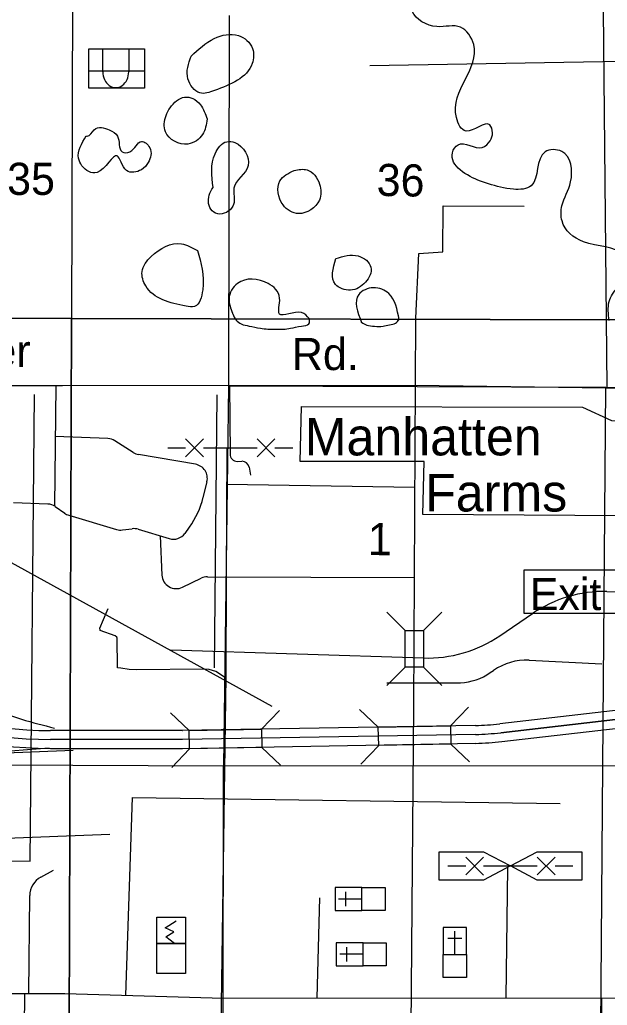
# Model space of a CAD drawing. Extents: x 408847 to 817539, y 923858 to 1151780.
# Drawn here: x 533530 to 541758, y 1005294 to 1019099 of the extents above; entities that cross this region are included whole.
import ezdxf

# ---------------------------------------------------------------- set-up
doc = ezdxf.new("R2010")
doc.units = 0
for name, color, linetype in [('Bridges', 7, 'Continuous'), ('Culture', 7, 'Continuous'), ('Interstate Divided Highway Outline and Fill', 7, 'Continuous'), ('Interstate Ramps', 7, 'Continuous'), ('Interstates Related Text', 7, 'Continuous'), ('Lakes and Ponds', 7, 'Continuous'), ('Level 12', 7, 'Continuous'), ('Level 39', 7, 'Continuous'), ('Level 4', 7, 'Continuous'), ('Level 43', 7, 'Continuous'), ('Local Roads Paved', 7, 'Continuous'), ('Local Roads Related Cells', 7, 'Continuous'), ('Local Roads Related Text', 7, 'Continuous'), ('Masks for Road Features', 7, 'Continuous'), ('Narrow River Creek and Branch and Slough', 7, 'Continuous'), ('Quad Borders', 7, 'Continuous'), ('Section Lines', 7, 'Continuous'), ('Township  and Range lines', 7, 'Continuous')]:
    doc.layers.add(name, color=color, linetype=linetype)

msp = doc.modelspace()

# ---------------------------------------------------------------- linework, layer by layer
at = {"layer": 'Bridges'}
for p, q in [((538928, 1010543), (538672, 1010799)), ((539184, 1010543), (539440, 1010799)), ((538928, 1010031), (538672, 1009775)), ((539184, 1010031), (539440, 1009775)), ((538551, 1009188), (538290, 1009438)), ((539563, 1009209), (539813, 1009471)), ((535904, 1009142), (535643, 1009392)), ((536916, 1009163), (537167, 1009425)), ((535910, 1008886), (535659, 1008625)), ((536922, 1008907), (537183, 1008657)), ((538557, 1008932), (538306, 1008670)), ((539568, 1008954), (539830, 1008703))]:
    msp.add_line(p, q, dxfattribs=at)
for points in [[(540594, 1011396), (542828, 1011396), (542828, 1010780), (540594, 1010780)], [(538928, 1010031), (538928, 1010543), (539184, 1010543), (539184, 1010031)], [(535904, 1009142), (536916, 1009163), (536922, 1008907), (535910, 1008886)], [(538551, 1009188), (539563, 1009209), (539568, 1008954), (538557, 1008932)]]:
    msp.add_lwpolyline(points, close=True, dxfattribs=at)
at = {"layer": 'Culture'}
for p, q in [((534693, 1018371), (534693, 1018691)), ((535057, 1018691), (535057, 1018371)), ((535277, 1018380), (534498, 1018380)), ((538321, 1006946), (537946, 1006946)), ((537946, 1006946), (537946, 1006621)), ((538096, 1006683), (538096, 1006884)), ((538321, 1006621), (538321, 1006946)), ((538321, 1006783), (537996, 1006783)), ((537946, 1006621), (538321, 1006621)), ((535452, 1006158), (535452, 1006529)), ((535452, 1006529), (535853, 1006529)), ((535853, 1006529), (535853, 1006158)), ((539460, 1006383), (539460, 1006008)), ((539785, 1006383), (539460, 1006383)), ((539623, 1006008), (539623, 1006333)), ((539785, 1006008), (539785, 1006383)), ((535853, 1006158), (535452, 1006158)), ((538338, 1006171), (537963, 1006171)), ((537963, 1006171), (537963, 1005846)), ((538338, 1005846), (538338, 1006171)), ((539523, 1006233), (539723, 1006233)), ((538338, 1006009), (538013, 1006009)), ((538113, 1005909), (538113, 1006109)), ((539460, 1006008), (539785, 1006008)), ((537963, 1005846), (538338, 1005846))]:
    msp.add_line(p, q, dxfattribs=at)
for points in [[(535277, 1018142), (534498, 1018142), (534498, 1018691), (535277, 1018691)], [(538321, 1006621), (538321, 1006946), (538646, 1006946), (538646, 1006621)], [(535452, 1006158), (535853, 1006158), (535853, 1005740), (535452, 1005740)], [(538338, 1005846), (538338, 1006171), (538663, 1006171), (538663, 1005846)], [(539460, 1006008), (539785, 1006008), (539785, 1005683), (539460, 1005683)]]:
    msp.add_lwpolyline(points, close=True, dxfattribs=at)
msp.add_lwpolyline([(535697, 1006159), (535576, 1006253), (535688, 1006321), (535567, 1006379), (535723, 1006479)], dxfattribs=at)
msp.add_ellipse((534875, 1018371), major_axis=(0, 222), ratio=0.821498, start_param=1.570796, end_param=4.712389, dxfattribs=at)
at = {"layer": 'Interstate Divided Highway Outline and Fill'}
for p, q in [((545777, 1009875), (540252, 1009236)), ((540281, 1008988), (545806, 1009627)), ((539912, 1009214), (535806, 1009143)), ((535809, 1009143), (533963, 1009143)), ((535806, 1009143), (535809, 1009143)), ((533963, 1008893), (535809, 1008893)), ((535809, 1008893), (535811, 1008893)), ((535811, 1008893), (539916, 1008964))]:
    msp.add_line(p, q, dxfattribs=at)
for centre, radius, start, end in [((533963, 1014818), 5675, 216.9742, 270), ((533963, 1014818), 5925, 216.9742, 270), ((539852, 1012688), 3475, 270.98, 276.599), ((539852, 1012688), 3725, 270.98, 276.599)]:
    msp.add_arc(centre, radius, start, end, dxfattribs=at)
at = {"layer": 'Interstate Ramps'}
msp.add_line((532246, 1008788), (534277, 1008867), dxfattribs=at)
msp.add_lwpolyline([(531232, 1008185), (531988, 1008716), (531999, 1008720), (532012, 1008725), (532025, 1008730), (532038, 1008734), (532051, 1008738), (532064, 1008742), (532077, 1008745), (532091, 1008749), (532104, 1008752), (532117, 1008755), (532131, 1008757), (532144, 1008760), (532158, 1008762), (532171, 1008764), (532185, 1008766), (532198, 1008767), (532212, 1008769), (532226, 1008770), (532239, 1008770), (532247, 1008771), (533941, 1008899)], dxfattribs=at)
msp.add_spline([(531251, 1011320), (531586, 1010799), (532037, 1010613), (532589, 1009879), (533112, 1009475), (534018, 1009177)], degree=3, dxfattribs=at)
at = {"layer": 'Lakes and Ponds'}
msp.add_line((538317, 1014858), (538316, 1014861), dxfattribs=at)
for points in [[(535931, 1018590), (535886, 1018270), (536053, 1018074), (536257, 1018107), (536786, 1018486), (536791, 1018696), (536592, 1018878), (536255, 1018837), (535931, 1018590)], [(536156, 1017709), (536060, 1017909), (535953, 1017997), (535839, 1018015), (535637, 1017866), (535555, 1017640), (535571, 1017530), (535885, 1017358), (536091, 1017491), (536156, 1017709)], [(534463, 1017471), (534354, 1017158), (534402, 1017054), (534613, 1016959), (534897, 1017193), (535025, 1016988), (535234, 1016999), (535331, 1017100), (535351, 1017306), (535236, 1017394), (535074, 1017250), (534966, 1017250), (534901, 1017468), (534785, 1017556), (534575, 1017559), (534473, 1017469), (534463, 1017471)], [(536238, 1016750), (536184, 1016640), (536223, 1016423), (536334, 1016377), (536525, 1016513), (536530, 1016739), (536730, 1017059), (536545, 1017379), (536431, 1017391), (536266, 1017223), (536238, 1016750)], [(537373, 1016988), (537174, 1016843), (537219, 1016505), (537435, 1016384), (537726, 1016573), (537730, 1016796), (537555, 1016996), (537373, 1016988)], [(536020, 1015865), (535795, 1015961), (535372, 1015783), (535244, 1015572), (535295, 1015371), (535859, 1015087), (535979, 1015083), (536093, 1015314), (536020, 1015865)], [(537956, 1015753), (537951, 1015392), (538162, 1015312), (538372, 1015423), (538449, 1015631), (538272, 1015790), (537956, 1015753)], [(537585, 1014914), (537476, 1014996), (537168, 1014977), (537170, 1015200), (537009, 1015405), (536579, 1015406), (536461, 1015191), (536510, 1014990), (536513, 1014981)], [(538843, 1014901), (538698, 1015264), (538483, 1015345), (538277, 1015252), (538317, 1014858)], [(536513, 1014981), (536562, 1014891), (536631, 1014838), (536742, 1014809), (536901, 1014777), (537114, 1014764), (537322, 1014777), (537474, 1014809), (537580, 1014838), (537585, 1014914)], [(538316, 1014861), (538389, 1014822), (538500, 1014805), (538618, 1014805), (538708, 1014826), (538794, 1014850), (538843, 1014901)]]:
    msp.add_spline(points, degree=3, dxfattribs=at)
at = {"layer": 'Level 12'}
msp.add_line((536258, 1010019), (536295, 1013846), dxfattribs=at)
at = {"layer": 'Level 4'}
for p, q in [((540266, 1009112), (545791, 1009751)), ((545791, 1009751), (540266, 1009112)), ((535806, 1009143), (535809, 1009143)), ((535806, 1009143), (535809, 1009143)), ((535806, 1009143), (535809, 1009143)), ((535806, 1009143), (535809, 1009143)), ((535806, 1009143), (535809, 1009143)), ((535809, 1009143), (535806, 1009143)), ((535806, 1009143), (535809, 1009143)), ((539914, 1009089), (535809, 1009018)), ((535809, 1009018), (533963, 1009018)), ((535811, 1008893), (535809, 1008893)), ((535809, 1008893), (535811, 1008893)), ((532759, 1007613), (534791, 1007692))]:
    msp.add_line(p, q, dxfattribs=at)
for centre, radius, start, end in [((533963, 1014818), 5800, 216.9742, 270), ((539852, 1012688), 3600, 270.98, 276.599)]:
    msp.add_arc(centre, radius, start, end, dxfattribs=at)
at = {"layer": 'Local Roads Paved'}
for p, q in [((539457, 1015850), (539459, 1016491)), ((539457, 1015850), (539459, 1016491)), ((539459, 1016491), (540592, 1016489)), ((539459, 1016491), (540592, 1016489)), ((539076, 1014921), (539120, 1015827)), ((539076, 1014921), (539120, 1015827)), ((539120, 1015827), (539457, 1015850)), ((539120, 1015827), (539457, 1015850)), ((539050, 1009485), (539076, 1014921)), ((531009, 1013977), (534128, 1013978)), ((534036, 1013978), (534019, 1012286)), ((534128, 1013978), (539072, 1013981)), ((536468, 1013979), (536477, 1013018)), ((539072, 1013981), (544349, 1013904)), ((534765, 1013232), (534029, 1013262)), ((535120, 1013038), (534864, 1013201)), ((535854, 1013228), (536104, 1012978)), ((536104, 1013228), (535854, 1012978)), ((536854, 1013228), (537104, 1012978)), ((537104, 1013228), (536854, 1012978)), ((535604, 1013103), (535854, 1013103)), ((536104, 1013103), (536854, 1013103)), ((537104, 1013103), (537354, 1013103)), ((535992, 1012872), (535194, 1013010)), ((536578, 1012913), (536643, 1012914)), ((536742, 1012832), (536762, 1012721)), ((536099, 1012409), (536153, 1012628)), ((536428, 1012595), (539065, 1012552)), ((533443, 1012338), (533923, 1012316)), ((534029, 1012280), (534160, 1012188)), ((534217, 1012159), (534887, 1011959)), ((534969, 1011952), (535106, 1011970)), ((535189, 1011963), (535624, 1011831)), ((535845, 1011905), (535906, 1011991)), ((535496, 1011870), (535521, 1011321)), ((535809, 1011150), (536071, 1011278)), ((536159, 1011298), (539054, 1011287)), ((536419, 1011281), (536415, 1009906)), ((540662, 1010127), (541680, 1010076)), ((536415, 1009906), (536334, 1004119)), ((540120, 1009954), (540165, 1009986)), ((538669, 1009811), (539702, 1009812)), ((538996, 1003357), (539050, 1009485)), ((535016, 1005438), (535108, 1008205)), ((535016, 1005438), (535108, 1008205)), ((535108, 1008205), (541099, 1008122)), ((535108, 1008205), (541099, 1008122)), ((533826, 1007091), (534002, 1007188)), ((540359, 1007225), (540336, 1005399)), ((533660, 1005470), (533671, 1006831)), ((537696, 1005397), (537735, 1006799)), ((531180, 1005467), (534160, 1005458)), ((531180, 1005467), (534160, 1005458)), ((533598, 1005459), (533588, 1004560)), ((534160, 1005458), (536382, 1005396)), ((534160, 1005458), (536382, 1005396)), ((534160, 1005458), (536382, 1005396)), ((536382, 1005396), (544290, 1005401)), ((536382, 1005396), (544290, 1005401)), ((536382, 1005396), (544290, 1005401)), ((541677, 1005400), (541675, 1003403))]:
    msp.add_line(p, q, dxfattribs=at)
for points in [[(538431, 1018459), (541967, 1018517), (546557, 1018459), (555211, 1018420), (556067, 1018420)], [(536431, 1013096), (536431, 1013079), (536419, 1011281)], [(536414, 1009883), (536277, 1009970), (536185, 1009999), (536110, 1010003), (536106, 1010003), (535168, 1009995), (535063, 1009999), (534947, 1010016), (534901, 1010020), (534897, 1010437), (534892, 1010450), (534867, 1010471), (534659, 1010546), (534655, 1010554), (534650, 1010575), (534755, 1010821), (534767, 1010850)]]:
    msp.add_lwpolyline(points, dxfattribs=at)
for centre, radius, start, end in [((534757, 1013033), 200, 57.5249, 87.6978), ((535228, 1013207), 200, 237.5248, 260.2216), ((536577, 1013013), 100, 177.21, 270.5572), ((536644, 1012814), 100, 10.2142, 90.5573), ((535958, 1012675), 200, 346.3278, 80.2215), ((534933, 1012693), 1200, 324.1798, 346.3277), ((533914, 1012116), 200, 54.8342, 87.4234), ((534275, 1012351), 200, 234.8341, 253.321), ((534944, 1012151), 200, 253.3211, 277.2658), ((535131, 1011771), 200, 73.1428, 97.2658), ((535682, 1012022), 200, 253.1428, 324.1801), ((535721, 1011330), 200, 182.6286, 295.9862), ((536159, 1011098), 200, 89.782, 115.9862), ((540622, 1009328), 800, 87.1335, 124.7688), ((539664, 1010611), 800, 272.7324, 304.7689), ((533971, 1006828), 300, 118.895, 179.5269)]:
    msp.add_arc(centre, radius, start, end, dxfattribs=at)
at = {"layer": 'Local Roads Related Cells'}
for p, q in [((539402, 1007446), (540027, 1007446)), ((539402, 1007046), (539402, 1007446)), ((540027, 1007371), (539777, 1007121)), ((539777, 1007369), (540027, 1007119)), ((540027, 1007446), (540402, 1007246)), ((540402, 1007246), (540777, 1007446)), ((540777, 1007446), (541402, 1007446)), ((541027, 1007371), (540777, 1007121)), ((540777, 1007371), (541027, 1007121)), ((541402, 1007446), (541402, 1007046)), ((539527, 1007246), (539777, 1007246)), ((540402, 1007246), (540027, 1007046)), ((540027, 1007246), (540777, 1007246)), ((540777, 1007046), (540402, 1007246)), ((541027, 1007246), (541277, 1007246)), ((540027, 1007046), (539402, 1007046)), ((541402, 1007046), (540777, 1007046))]:
    msp.add_line(p, q, dxfattribs=at)
at = {"layer": 'Masks for Road Features'}
msp.add_lwpolyline([(537478, 1013682), (541409, 1013672), (541818, 1013486), (542433, 1013477), (542637, 1013125), (542637, 1012911), (542043, 1012901), (542013, 1012150), (539175, 1012169), (539195, 1012911), (537459, 1012911)], close=True, dxfattribs=at)
at = {"layer": 'Narrow River Creek and Branch and Slough'}
for p, q in [((533678, 1007314), (533738, 1013849)), ((541752, 1011092), (542941, 1011073)), ((540254, 1010470), (540711, 1010780)), ((535647, 1010275), (539183, 1010159)), ((530674, 1007326), (533678, 1007314))]:
    msp.add_line(p, q, dxfattribs=at)
msp.add_lwpolyline([(523493, 1009824), (524179, 1010697), (525687, 1011244), (525820, 1011271), (527964, 1011484), (529637, 1012018), (529903, 1012086), (530098, 1012088), (532676, 1011899), (537062, 1009485)], dxfattribs=at)
for centre, start, end in [((541723, 1009292), 89.0966, 124.2119), ((539242, 1011958), 268.1174, 304.2119)]:
    msp.add_arc(centre, 1800, start, end, dxfattribs=at)
msp.add_spline([(541785, 1014887), (541784, 1015154), (541829, 1015255), (542043, 1015573), (541982, 1015787), (541423, 1015990), (541124, 1016280), (541123, 1016493), (541245, 1016828), (541120, 1017255), (540887, 1017247), (540692, 1016774), (540443, 1016724), (540096, 1016801), (539982, 1016839), (539590, 1017236), (539668, 1017349), (540008, 1017309), (540117, 1017404), (540151, 1017516), (540113, 1017626), (539781, 1017540), (539646, 1017728), (539887, 1018754), (539703, 1018995), (539369, 1019003), (539027, 1019219), (539040, 1020023), (538733, 1020259), (538709, 1020380), (538853, 1020588), (539187, 1020699), (539168, 1020914), (538842, 1021016), (538741, 1021082), (538528, 1021278), (538089, 1021463), (537998, 1021691), (538055, 1022124), (537977, 1022248), (537738, 1022306), (537425, 1022254), (537281, 1022471), (537642, 1022783), (537459, 1023127), (537449, 1023366), (537457, 1023490), (537393, 1023944), (537500, 1024031), (538036, 1024020), (538571, 1024503), (538587, 1024615), (538387, 1025044), (538617, 1025349), (538440, 1025543), (538109, 1025508), (537918, 1025696), (537655, 1026141)], degree=3, dxfattribs=at)
at = {"layer": 'Quad Borders'}
for p, q in [((534390, 1060351), (534254, 1014913)), ((534254, 1014913), (514903, 1014980)), ((534119, 969475), (534254, 1014913)), ((534120, 969762), (534254, 1014913)), ((534254, 1014913), (534120, 969762)), ((574913, 1014812), (534254, 1014913)), ((534254, 1014913), (574913, 1014812))]:
    msp.add_line(p, q, dxfattribs=at)
at = {"layer": 'Section Lines'}
for p, q in [((536465, 1019157), (536452, 1013969)), ((536452, 1013969), (536385, 1008650)), ((531111, 1008673), (536385, 1008650)), ((536377, 1003305), (536385, 1008650)), ((536385, 1008650), (541695, 1008655)), ((541695, 1008655), (547093, 1008583))]:
    msp.add_line(p, q, dxfattribs=at)
at = {"layer": 'Township  and Range lines'}
for p, q in [((541702, 1019236), (541752, 1013950)), ((536452, 1013969), (531112, 1013978)), ((536452, 1013969), (541736, 1013951)), ((541695, 1008655), (541736, 1013951)), ((541736, 1013951), (547220, 1013906)), ((541654, 1003283), (541695, 1008655))]:
    msp.add_line(p, q, dxfattribs=at)

# ---------------------------------------------------------------- texts
at = {"layer": 'Interstates Related Text'}
msp.add_text('Exit 191', height=450, dxfattribs=at).set_placement((540672, 1010830))
at = {"layer": 'Level 39'}
for s, p in [('Manhatten', (537522, 1012997)), ('Farms', (539208, 1012211))]:
    msp.add_text(s, height=525, rotation=360, dxfattribs=at).set_placement(p)
at = {"layer": 'Level 43'}
for s, rotation, p in [('35', 359.9063, (533354, 1016646)), ('36', 359.0617, (538526, 1016632)), ('1', 359.7207, (538404, 1011600))]:
    msp.add_text(s, height=450, rotation=rotation, dxfattribs=at).set_placement(p)
at = {"layer": 'Local Roads Related Text'}
for s, p in [('Border', (531877, 1014236)), ('Rd.', (537342, 1014192))]:
    msp.add_text(s, height=450, rotation=360, dxfattribs=at).set_placement(p)

doc.saveas('drawing.dxf')
